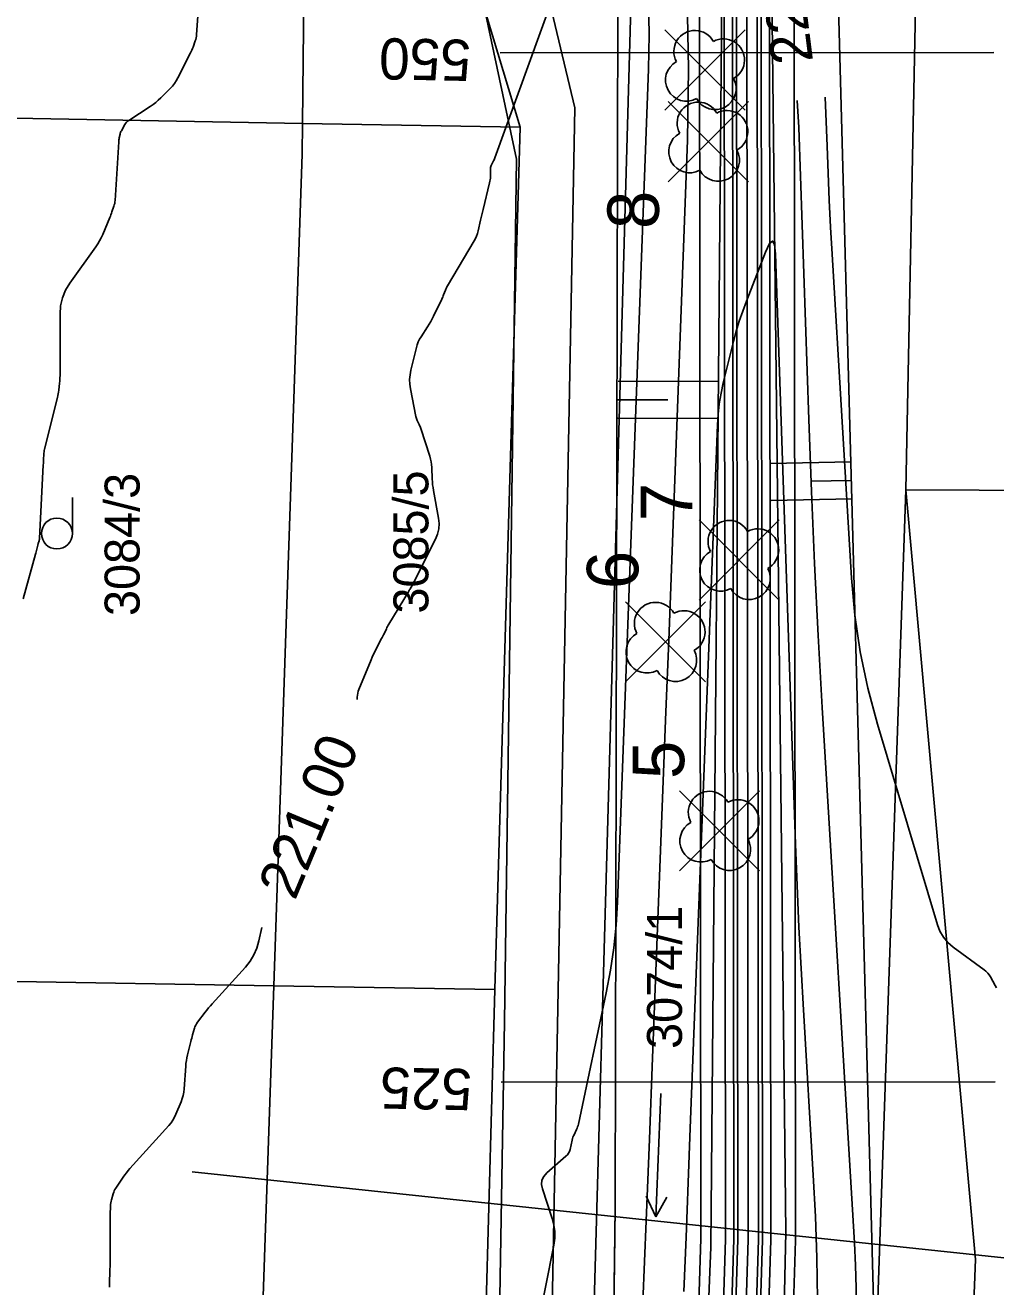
# Model space of a CAD drawing. Extents: x -534410 to -534262, y -1190162 to -1189584.
# Drawn here: x -534340.2 to -534316.62, y -1190052.88 to -1190022.24 of the extents above; entities that cross this region are included whole.
import ezdxf

# ---------------------------------------------------------------- set-up
doc = ezdxf.new("R2010")
doc.units = 0
for name, color, linetype in [('07_ELEKTRO', 7, 'Continuous'), ('30', 7, 'Continuous'), ('31', 7, 'Continuous'), ('40', 7, 'Continuous'), ('_linie', 7, 'Continuous'), ('_N_osa', 7, 'Continuous'), ('_N_tenká', 7, 'Continuous'), ('_N_tenká_velmi', 7, 'Continuous'), ('_N_text', 7, 'Continuous'), ('_přístup', 7, 'Continuous'), ('_tenka', 7, 'Continuous'), ('_velmi_tenka', 7, 'Continuous'), ('Default', 7, 'Continuous'), ('Hranice parcel', 7, 'Continuous'), ('Parcelní čísla', 7, 'Continuous'), ('Vrstva 12', 7, 'Continuous'), ('Značky kultur', 7, 'Continuous')]:
    doc.layers.add(name, color=color, linetype=linetype)

msp = doc.modelspace()

# ---------------------------------------------------------------- linework, layer by layer
at = {"layer": '07_ELEKTRO'}
msp.add_lwpolyline([(-534329.31, -1190087.46), (-534329.03, -1190079.95), (-534329.01, -1190078.66), (-534328.95, -1190069.47), (-534328.91, -1190061.75), (-534328.68, -1190054.09), (-534328.55, -1190046.44), (-534328.261, -1190025.497), (-534332.174, -1190007.081), (-534334.321, -1190004.167), (-534336.852, -1190002.737), (-534339.713, -1190001.803)], dxfattribs=at)
at = {"layer": '30'}
for points in [[(-534332.135, -1190038.623), (-534332.131, -1190038.559), (-534332.126, -1190038.511), (-534332.117, -1190038.465), (-534332.104, -1190038.42), (-534332.088, -1190038.375), (-534331.792, -1190037.652), (-534331.767, -1190037.593), (-534331.74, -1190037.535), (-534331.713, -1190037.477), (-534331.684, -1190037.421), (-534331.537, -1190037.139), (-534331.522, -1190037.11), (-534331.507, -1190037.081), (-534331.492, -1190037.052), (-534331.478, -1190037.022), (-534331.422, -1190036.904), (-534331.408, -1190036.874), (-534331.392, -1190036.845), (-534331.377, -1190036.817), (-534331.36, -1190036.788), (-534330.888, -1190036.004), (-534330.876, -1190035.985), (-534330.865, -1190035.966), (-534330.854, -1190035.947), (-534330.843, -1190035.927), (-534330.799, -1190035.85), (-534330.788, -1190035.83), (-534330.777, -1190035.811), (-534330.767, -1190035.791), (-534330.756, -1190035.771), (-534330.228, -1190034.728), (-534330.177, -1190034.604), (-534330.148, -1190034.477), (-534330.14, -1190034.347), (-534330.154, -1190034.213), (-534330.277, -1190033.542), (-534330.289, -1190033.473), (-534330.298, -1190033.403), (-534330.304, -1190033.334), (-534330.308, -1190033.264), (-534330.319, -1190032.984), (-534330.324, -1190032.915), (-534330.333, -1190032.846), (-534330.348, -1190032.778), (-534330.367, -1190032.711), (-534330.587, -1190032.035), (-534330.595, -1190032.01), (-534330.604, -1190031.986), (-534330.615, -1190031.962), (-534330.626, -1190031.938), (-534330.672, -1190031.844), (-534330.683, -1190031.82), (-534330.692, -1190031.795), (-534330.699, -1190031.77), (-534330.705, -1190031.745), (-534330.837, -1190031.076), (-534330.853, -1190030.96), (-534330.857, -1190030.845), (-534330.848, -1190030.73), (-534330.826, -1190030.616), (-534330.692, -1190030.071), (-534330.672, -1190030.002), (-534330.647, -1190029.935), (-534330.615, -1190029.87), (-534330.578, -1190029.808), (-534330.42, -1190029.564), (-534330.381, -1190029.502), (-534330.344, -1190029.439), (-534330.31, -1190029.376), (-534330.277, -1190029.311), (-534330.078, -1190028.898), (-534330.066, -1190028.871), (-534330.054, -1190028.844), (-534330.042, -1190028.816), (-534330.031, -1190028.789), (-534329.988, -1190028.677), (-534329.976, -1190028.65), (-534329.964, -1190028.622), (-534329.95, -1190028.596), (-534329.936, -1190028.57), (-534329.291, -1190027.48), (-534329.259, -1190027.421), (-534329.232, -1190027.361), (-534329.21, -1190027.299), (-534329.193, -1190027.235), (-534329.135, -1190026.975), (-534329.12, -1190026.91), (-534329.105, -1190026.845), (-534329.089, -1190026.78), (-534329.073, -1190026.715), (-534328.913, -1190026.07), (-534328.905, -1190026.033), (-534328.899, -1190025.996), (-534328.896, -1190025.958), (-534328.895, -1190025.92), (-534328.895, -1190025.744), (-534328.893, -1190025.719), (-534328.889, -1190025.694), (-534328.882, -1190025.67), (-534328.872, -1190025.647), (-534328.827, -1190025.555), (-534328.816, -1190025.532), (-534328.805, -1190025.508), (-534328.796, -1190025.484), (-534328.786, -1190025.46), (-534327.388, -1190021.594)], [(-534325.189, -1190053.257), (-534325.109, -1190051.279), (-534325.031, -1190049.3), (-534324.954, -1190047.321), (-534324.63, -1190038.918), (-534324.563, -1190037.182), (-534324.497, -1190035.447), (-534324.432, -1190033.712), (-534324.367, -1190031.976), (-534324.108, -1190025.034), (-534324.078, -1190023.301), (-534324.117, -1190021.569)], [(-534321.439, -1190024.07), (-534321.403, -1190024.729), (-534321.16, -1190031.821), (-534321.095, -1190033.569), (-534321.018, -1190035.317), (-534320.93, -1190037.065), (-534320.831, -1190038.812), (-534320.052, -1190051.814), (-534320.024, -1190052.363), (-534320.005, -1190052.912), (-534319.997, -1190053.461), (-534319.998, -1190054.011), (-534320.024, -1190056.21), (-534320.031, -1190056.76), (-534320.042, -1190057.31), (-534320.054, -1190057.86), (-534320.07, -1190058.409), (-534320.726, -1190079.747), (-534320.736, -1190080.069), (-534320.744, -1190080.391), (-534320.751, -1190080.713), (-534320.757, -1190081.035), (-534320.78, -1190082.323)], [(-534338.149, -1190052.894), (-534338.15, -1190052.845), (-534338.149, -1190052.795), (-534338.148, -1190052.746), (-534338.141, -1190052.549), (-534338.139, -1190052.5), (-534338.138, -1190052.451), (-534338.137, -1190052.401), (-534338.137, -1190052.352), (-534338.137, -1190051.337), (-534338.137, -1190051.288), (-534338.136, -1190051.238), (-534338.135, -1190051.189), (-534338.134, -1190051.14), (-534338.126, -1190050.921), (-534338.124, -1190050.883), (-534338.119, -1190050.845), (-534338.112, -1190050.808), (-534338.103, -1190050.771), (-534338.06, -1190050.623), (-534338.048, -1190050.586), (-534338.034, -1190050.551), (-534338.016, -1190050.517), (-534337.996, -1190050.485), (-534337.817, -1190050.22), (-534337.779, -1190050.166), (-534337.739, -1190050.114), (-534337.698, -1190050.062), (-534337.654, -1190050.013), (-534336.706, -1190048.966), (-534336.654, -1190048.903), (-534336.608, -1190048.837), (-534336.568, -1190048.767), (-534336.534, -1190048.693), (-534336.41, -1190048.39), (-534336.383, -1190048.314), (-534336.361, -1190048.236), (-534336.346, -1190048.157), (-534336.337, -1190048.076), (-534336.298, -1190047.529), (-534336.291, -1190047.459), (-534336.282, -1190047.39), (-534336.269, -1190047.321), (-534336.254, -1190047.253), (-534336.171, -1190046.925), (-534336.161, -1190046.885), (-534336.151, -1190046.845), (-534336.14, -1190046.805), (-534336.129, -1190046.765), (-534336.085, -1190046.605), (-534336.072, -1190046.566), (-534336.055, -1190046.529), (-534336.035, -1190046.493), (-534336.012, -1190046.46), (-534335.823, -1190046.214), (-534335.783, -1190046.163), (-534335.741, -1190046.112), (-534335.699, -1190046.063), (-534335.655, -1190046.014), (-534334.846, -1190045.12), (-534334.732, -1190044.977), (-534334.639, -1190044.822), (-534334.568, -1190044.657), (-534334.519, -1190044.481), (-534334.451, -1190044.159)]]:
    msp.add_lwpolyline(points, dxfattribs=at)
at = {"layer": '31'}
for points in [[(-534335.941, -1190021.088), (-534336.033, -1190022.471), (-534336.037, -1190022.51), (-534336.043, -1190022.549), (-534336.052, -1190022.586), (-534336.064, -1190022.623), (-534336.117, -1190022.771), (-534336.131, -1190022.807), (-534336.146, -1190022.844), (-534336.162, -1190022.879), (-534336.179, -1190022.914), (-534336.487, -1190023.517), (-534336.526, -1190023.588), (-534336.571, -1190023.655), (-534336.621, -1190023.718), (-534336.676, -1190023.777), (-534336.906, -1190024.008), (-534336.965, -1190024.064), (-534337.027, -1190024.116), (-534337.091, -1190024.166), (-534337.158, -1190024.212), (-534337.683, -1190024.553), (-534337.711, -1190024.574), (-534337.737, -1190024.598), (-534337.759, -1190024.625), (-534337.778, -1190024.655), (-534337.861, -1190024.804), (-534337.871, -1190024.825), (-534337.88, -1190024.846), (-534337.887, -1190024.867), (-534337.893, -1190024.89), (-534337.913, -1190024.98), (-534337.918, -1190025.002), (-534337.921, -1190025.025), (-534337.924, -1190025.048), (-534337.926, -1190025.071), (-534338.014, -1190026.496), (-534338.018, -1190026.532), (-534338.023, -1190026.568), (-534338.032, -1190026.603), (-534338.042, -1190026.638), (-534338.089, -1190026.776), (-534338.101, -1190026.81), (-534338.113, -1190026.844), (-534338.127, -1190026.878), (-534338.14, -1190026.912), (-534338.314, -1190027.324), (-534338.35, -1190027.402), (-534338.39, -1190027.479), (-534338.434, -1190027.553), (-534338.482, -1190027.624), (-534339.11, -1190028.504), (-534339.216, -1190028.679), (-534339.292, -1190028.864), (-534339.337, -1190029.058), (-534339.352, -1190029.262), (-534339.352, -1190030.756), (-534339.353, -1190030.8), (-534339.355, -1190030.844), (-534339.358, -1190030.888), (-534339.362, -1190030.932), (-534339.382, -1190031.108), (-534339.388, -1190031.152), (-534339.395, -1190031.195), (-534339.403, -1190031.239), (-534339.413, -1190031.282), (-534339.728, -1190032.538), (-534339.735, -1190032.569), (-534339.74, -1190032.601), (-534339.744, -1190032.632), (-534339.746, -1190032.664), (-534339.751, -1190032.792), (-534339.753, -1190032.823), (-534339.754, -1190032.855), (-534339.756, -1190032.887), (-534339.757, -1190032.919), (-534339.851, -1190034.706), (-534339.853, -1190034.72), (-534339.854, -1190034.734), (-534339.857, -1190034.748), (-534339.861, -1190034.762), (-534339.88, -1190034.831), (-534339.891, -1190034.872), (-534339.942, -1190035.061), (-534339.949, -1190035.085), (-534340.244, -1190036.173)], [(-534328.975, -1190060.038), (-534327.353, -1190051.869), (-534327.332, -1190051.707), (-534327.331, -1190051.545), (-534327.351, -1190051.385), (-534327.393, -1190051.227), (-534327.631, -1190050.507), (-534327.653, -1190050.397), (-534327.642, -1190050.296), (-534327.6, -1190050.204), (-534327.525, -1190050.12), (-534327.058, -1190049.711), (-534327.023, -1190049.676), (-534326.995, -1190049.637), (-534326.974, -1190049.594), (-534326.959, -1190049.547), (-534326.908, -1190049.319), (-534326.899, -1190049.286), (-534326.889, -1190049.253), (-534326.877, -1190049.221), (-534326.863, -1190049.19), (-534326.802, -1190049.066), (-534326.788, -1190049.034), (-534326.776, -1190049.002), (-534326.766, -1190048.969), (-534326.758, -1190048.936), (-534326.078, -1190045.741), (-534325.974, -1190045.196), (-534325.894, -1190044.648), (-534325.837, -1190044.097), (-534325.805, -1190043.543), (-534325.051, -1190023.305), (-534325.036, -1190022.469), (-534325.055, -1190021.635)], [(-534320.757, -1190023.985), (-534320.716, -1190025.18), (-534320.691, -1190025.836), (-534320.663, -1190026.491), (-534320.63, -1190027.146), (-534320.593, -1190027.802), (-534320.121, -1190035.669), (-534320.041, -1190036.57), (-534319.91, -1190037.461), (-534319.727, -1190038.343), (-534319.492, -1190039.216), (-534318.033, -1190044.09), (-534317.971, -1190044.25), (-534317.887, -1190044.394), (-534317.78, -1190044.521), (-534317.65, -1190044.633), (-534316.899, -1190045.184), (-534316.853, -1190045.221), (-534316.812, -1190045.263), (-534316.776, -1190045.309), (-534316.745, -1190045.359), (-534316.629, -1190045.568), (-534316.599, -1190045.619)], [(-534324.195, -1190052.996), (-534324.141, -1190051.675), (-534324.089, -1190050.353), (-534324.038, -1190049.032), (-534323.38, -1190031.947), (-534323.363, -1190031.69), (-534323.334, -1190031.434), (-534323.291, -1190031.18), (-534323.236, -1190030.928), (-534322.988, -1190029.924), (-534322.922, -1190029.675), (-534322.848, -1190029.427), (-534322.765, -1190029.183), (-534322.675, -1190028.941), (-534322.208, -1190027.751), (-534322.111, -1190027.545), (-534322.039, -1190027.483), (-534321.992, -1190027.566), (-534321.969, -1190027.792), (-534321.479, -1190042.135), (-534321.441, -1190043.14), (-534321.397, -1190044.145), (-534321.346, -1190045.149), (-534321.289, -1190046.153), (-534321.049, -1190050.169), (-534320.997, -1190051.173), (-534320.964, -1190052.178), (-534320.949, -1190053.183)]]:
    msp.add_lwpolyline(points, dxfattribs=at)
at = {"layer": '_linie'}
for points in [[(-534351.8, -1189951.99), (-534346.88, -1189964.25), (-534328.11, -1190005.55), (-534325.796, -1190021.686), (-534325.86, -1190050.97), (-534326.22, -1190078.56), (-534326.79, -1190120.4), (-534329.12, -1190134.93), (-534323.49, -1190133.89), (-534321.38, -1190121.46), (-534319.59, -1190053.22), (-534320.45, -1190021.195), (-534322.75, -1190003.33), (-534340.65, -1189960.04), (-534344.52, -1189948.89)], [(-534347.45, -1189950.137), (-534345.54, -1189954.54), (-534325.02, -1190005.35), (-534322.054, -1190021.393), (-534321.72, -1190051.56), (-534322.31, -1190078.15), (-534323.81, -1190120.37), (-534326.521, -1190134.45)], [(-534328.194, -1190134.759), (-534324.85, -1190120.45), (-534324.6, -1190078.17), (-534323.54, -1190051.92), (-534323.273, -1190021.516), (-534325.81, -1190005.43), (-534346.66, -1189954.59), (-534348.342, -1189950.518)]]:
    msp.add_lwpolyline(points, dxfattribs=at)
at = {"layer": '_N_osa'}
msp.add_lwpolyline([(-534327.357, -1190134.604), (-534324.33, -1190120.41), (-534323.455, -1190078.16), (-534322.63, -1190051.74), (-534322.663, -1190021.455), (-534325.415, -1190005.39), (-534346.1, -1189954.565), (-534347.892, -1189950.326)], dxfattribs=at)
at = {"layer": '_N_tenká'}
for points in [[(-534326.133, -1190134.378), (-534323.183, -1190120.543), (-534322.305, -1190078.19), (-534321.48, -1190051.757), (-534321.513, -1190021.356), (-534324.303, -1190005.072), (-534345.038, -1189954.124), (-534346.832, -1189949.878)], [(-534328.581, -1190134.83), (-534325.477, -1190120.277), (-534324.605, -1190078.13), (-534323.78, -1190051.723), (-534323.813, -1190021.553), (-534326.527, -1190005.708), (-534347.162, -1189955.006), (-534348.951, -1189950.773)]]:
    msp.add_lwpolyline(points, dxfattribs=at)
at = {"layer": '_N_tenká_velmi'}
for points in [[(-534327.091, -1190134.555), (-534324.081, -1190120.439), (-534323.205, -1190078.166), (-534322.38, -1190051.744), (-534322.413, -1190021.433), (-534325.173, -1190005.321), (-534345.869, -1189954.469), (-534347.661, -1189950.228)], [(-534326.985, -1190134.536), (-534323.981, -1190120.45), (-534323.105, -1190078.169), (-534322.28, -1190051.745), (-534322.313, -1190021.425), (-534325.076, -1190005.293), (-534345.777, -1189954.431), (-534347.569, -1189950.189)], [(-534326.772, -1190134.496), (-534323.781, -1190120.474), (-534322.905, -1190078.174), (-534322.08, -1190051.748), (-534322.113, -1190021.407), (-534324.883, -1190005.238), (-534345.592, -1189954.354), (-534347.385, -1189950.112)], [(-534327.943, -1190134.713), (-534324.879, -1190120.346), (-534324.005, -1190078.146), (-534323.18, -1190051.732), (-534323.213, -1190021.502), (-534325.947, -1190005.542), (-534346.608, -1189954.776), (-534348.398, -1189950.54)], [(-534327.73, -1190134.673), (-534324.679, -1190120.37), (-534323.805, -1190078.151), (-534322.98, -1190051.735), (-534323.013, -1190021.485), (-534325.754, -1190005.487), (-534346.423, -1189954.699), (-534348.214, -1189950.462)], [(-534327.623, -1190134.654), (-534324.579, -1190120.381), (-534323.705, -1190078.154), (-534322.88, -1190051.736), (-534322.913, -1190021.476), (-534325.657, -1190005.459), (-534346.331, -1189954.661), (-534348.122, -1189950.423)]]:
    msp.add_lwpolyline(points, dxfattribs=at)
at = {"layer": '_N_text'}
for points in [[(-534316.661, -1190022.902), (-534328.661, -1190022.915)], [(-534316.634, -1190047.902), (-534328.634, -1190047.915)]]:
    msp.add_lwpolyline(points, dxfattribs=at)
at = {"layer": '_přístup'}
for p, q in [((-534322.707, -1190024.303), (-534324.653, -1190022.357)), ((-534324.653, -1190024.303), (-534322.707, -1190022.357)), ((-534322.627, -1190026.043), (-534324.573, -1190024.097)), ((-534324.573, -1190026.043), (-534322.627, -1190024.097)), ((-534321.877, -1190036.203), (-534323.823, -1190034.257)), ((-534323.823, -1190036.203), (-534321.877, -1190034.257)), ((-534323.667, -1190038.193), (-534325.613, -1190036.247)), ((-534325.613, -1190038.193), (-534323.667, -1190036.247)), ((-534322.357, -1190042.783), (-534324.303, -1190040.837)), ((-534324.303, -1190042.783), (-534322.357, -1190040.837))]:
    msp.add_line(p, q, dxfattribs=at)
msp.add_lwpolyline([(-534330.552, -1190135.191), (-534328.648, -1190119.819), (-534326.845, -1190024.247), (-534332.805, -1189999.297), (-534354.454, -1189948.317)], dxfattribs=at)
for centre in [(-534323.68, -1190023.33), (-534323.6, -1190025.07), (-534322.85, -1190035.23), (-534324.64, -1190037.22), (-534323.33, -1190041.81)]:
    msp.add_circle(centre, 0.000512, dxfattribs=at)
for centre, start, end in [((-534323.925, -1190022.881), 28.6209, 208.6209), ((-534323.231, -1190023.085), 298.6209, 118.6209), ((-534324.129, -1190023.575), 118.6209, 298.6209), ((-534323.435, -1190023.779), 208.6209, 28.6209), ((-534323.845, -1190024.621), 28.6209, 208.6209), ((-534323.151, -1190024.825), 298.6209, 118.6209), ((-534324.049, -1190025.315), 118.6209, 298.6209), ((-534323.355, -1190025.519), 208.6209, 28.6209), ((-534323.095, -1190034.781), 28.6209, 208.6209), ((-534322.401, -1190034.985), 298.6209, 118.6209), ((-534323.299, -1190035.475), 118.6209, 298.6209), ((-534322.605, -1190035.679), 208.6209, 28.6209), ((-534324.885, -1190036.771), 28.6209, 208.6209), ((-534324.191, -1190036.975), 298.6209, 118.6209), ((-534325.089, -1190037.465), 118.6209, 298.6209), ((-534324.395, -1190037.669), 208.6209, 28.6209), ((-534323.575, -1190041.361), 28.6209, 208.6209), ((-534322.881, -1190041.565), 298.6209, 118.6209), ((-534323.779, -1190042.055), 118.6209, 298.6209), ((-534323.085, -1190042.259), 208.6209, 28.6209)]:
    msp.add_arc(centre, 0.512, start, end, dxfattribs=at)
at = {"layer": '_tenka'}
for points in [[(-534351.8, -1189951.99), (-534346.88, -1189964.25), (-534328.11, -1190005.55), (-534325.796, -1190021.686), (-534325.86, -1190050.97), (-534326.22, -1190078.56), (-534326.79, -1190120.4), (-534329.12, -1190134.93), (-534323.49, -1190133.89), (-534321.38, -1190121.46), (-534319.59, -1190053.22), (-534320.45, -1190021.195), (-534322.75, -1190003.33), (-534340.65, -1189960.04), (-534344.52, -1189948.89)], [(-534327.55, -1190134.64), (-534323.49, -1190133.89), (-534321.38, -1190121.46), (-534319.59, -1190053.22), (-534320.45, -1190021.195), (-534322.75, -1190003.33), (-534340.65, -1189960.04), (-534344.52, -1189948.89)], [(-534347.45, -1189950.137), (-534345.54, -1189954.54), (-534325.02, -1190005.35), (-534322.054, -1190021.393), (-534321.72, -1190051.56), (-534322.31, -1190078.15), (-534323.81, -1190120.37), (-534326.521, -1190134.45)], [(-534347.45, -1189950.137), (-534345.54, -1189954.54), (-534325.02, -1190005.35), (-534322.054, -1190021.393), (-534321.72, -1190051.56), (-534322.31, -1190078.15), (-534323.81, -1190120.37), (-534326.521, -1190134.45)], [(-534328.194, -1190134.759), (-534324.85, -1190120.45), (-534324.6, -1190078.17), (-534323.54, -1190051.92), (-534323.273, -1190021.516), (-534325.81, -1190005.43), (-534346.66, -1189954.59), (-534348.342, -1189950.518)], [(-534328.194, -1190134.759), (-534324.85, -1190120.45), (-534324.6, -1190078.17), (-534323.54, -1190051.92), (-534323.273, -1190021.516), (-534325.81, -1190005.43), (-534346.66, -1189954.59), (-534348.342, -1189950.518)], [(-534351.8, -1189951.99), (-534346.88, -1189964.25), (-534328.11, -1190005.55), (-534325.796, -1190021.686), (-534325.86, -1190050.97), (-534326.22, -1190078.56), (-534326.79, -1190120.4), (-534329.12, -1190134.93), (-534327.55, -1190134.64)]]:
    msp.add_lwpolyline(points, dxfattribs=at)
at = {"layer": '_velmi_tenka'}
for p, q in [((-534325.794, -1190030.887), (-534323.372, -1190030.892)), ((-534325.795, -1190031.337), (-534324.584, -1190031.339)), ((-534325.796, -1190031.787), (-534323.374, -1190031.792)), ((-534320.134, -1190032.846), (-534322.088, -1190032.888)), ((-534320.125, -1190033.296), (-534321.102, -1190033.317)), ((-534320.115, -1190033.745), (-534322.069, -1190033.787))]:
    msp.add_line(p, q, dxfattribs=at)
at = {"layer": 'Default'}
msp.add_line((-534325.86, -1190050.97), (-534326.22, -1190078.56), dxfattribs=at)
for points in [[(-534319.59, -1190053.22), (-534320.45, -1190021.195), (-534322.75, -1190003.33)], [(-534328.11, -1190005.55), (-534325.796, -1190021.686), (-534325.86, -1190050.97)]]:
    msp.add_lwpolyline(points, dxfattribs=at)
at = {"layer": 'Hranice parcel'}
for p, q in [((-534333.46, -1190024.63), (-534333.29, -1190007.81)), ((-534333.29, -1190007.81), (-534328.17, -1190024.72)), ((-534342.06, -1190024.47), (-534333.46, -1190024.63)), ((-534333.46, -1190024.63), (-534328.17, -1190024.72)), ((-534328.17, -1190024.72), (-534328.79, -1190045.66)), ((-534342.19, -1190045.44), (-534334.16, -1190045.57)), ((-534334.93, -1190068.41), (-534334.16, -1190045.57)), ((-534334.16, -1190045.57), (-534328.79, -1190045.66)), ((-534328.79, -1190045.66), (-534329.41, -1190068.56))]:
    msp.add_line(p, q, dxfattribs=at)
for points in [[(-534333.99, -1189993.03), (-534331.98, -1189997.67), (-534327.34, -1190013.08), (-534325.48, -1190021.81), (-534326.93, -1190073), (-534328.13, -1190128.3), (-534328.71, -1190131.86)], [(-534313.21, -1190014.59), (-534315.24, -1190033.54), (-534318.8, -1190033.53)], [(-534318.8, -1190033.53), (-534318.55, -1190021), (-534319.25, -1190015.38)], [(-534334.16, -1190045.57), (-534333.47, -1190025.37), (-534333.46, -1190024.63)], [(-534322.11, -1190134.26), (-534321.95, -1190128.7), (-534320.16, -1190072.85), (-534318.8, -1190033.53)], [(-534317.63, -1190065.52), (-534317.11, -1190052.22), (-534318.8, -1190033.53)]]:
    msp.add_lwpolyline(points, dxfattribs=at)
at = {"layer": 'Vrstva 12'}
msp.add_lwpolyline([(-534336.137, -1190050.088), (-534312.976, -1190052.547)], dxfattribs=at)
at = {"layer": 'Značky kultur'}
for p, q in [((-534339.052, -1190034.588), (-534339.052, -1190033.713)), ((-534324.753, -1190048.186), (-534324.878, -1190051.183)), ((-534324.878, -1190051.183), (-534325.108, -1190050.685)), ((-534324.878, -1190051.183), (-534324.607, -1190050.706))]:
    msp.add_line(p, q, dxfattribs=at)
msp.add_circle((-534339.427, -1190034.588), 0.375, dxfattribs=at)

# ---------------------------------------------------------------- texts
at = {"layer": '40'}
for s, rotation, p in [('220.00', 97.1056, (-534321.054, -1190023.117)), ('221.00', 67.2735, (-534333.644, -1190043.523))]:
    msp.add_text(s, height=1, rotation=rotation, dxfattribs=at).set_placement(p)
at = {"layer": '_N_text'}
for s, p in [('550', (-534329.357, -1190022.598)), ('525', (-534329.33, -1190047.598))]:
    msp.add_text(s, height=1, rotation=178.8361, dxfattribs=at).set_placement(p)
at = {"layer": '_přístup'}
for s, p in [('8', (-534324.801, -1190027.191)), ('7', (-534323.991, -1190034.29)), ('6', (-534325.301, -1190035.938)), ('5', (-534324.186, -1190040.551))]:
    msp.add_text(s, height=1.25, rotation=90, dxfattribs=at).set_placement(p)
at = {"layer": 'Parcelní čísla'}
for s, p in [('3084/3', (-534337.418, -1190036.591)), ('3085/5', (-534330.401, -1190036.532)), ('3074/1', (-534324.24, -1190047.106))]:
    msp.add_text(s, height=0.85, rotation=90, dxfattribs=at).set_placement(p)

doc.saveas('drawing.dxf')
